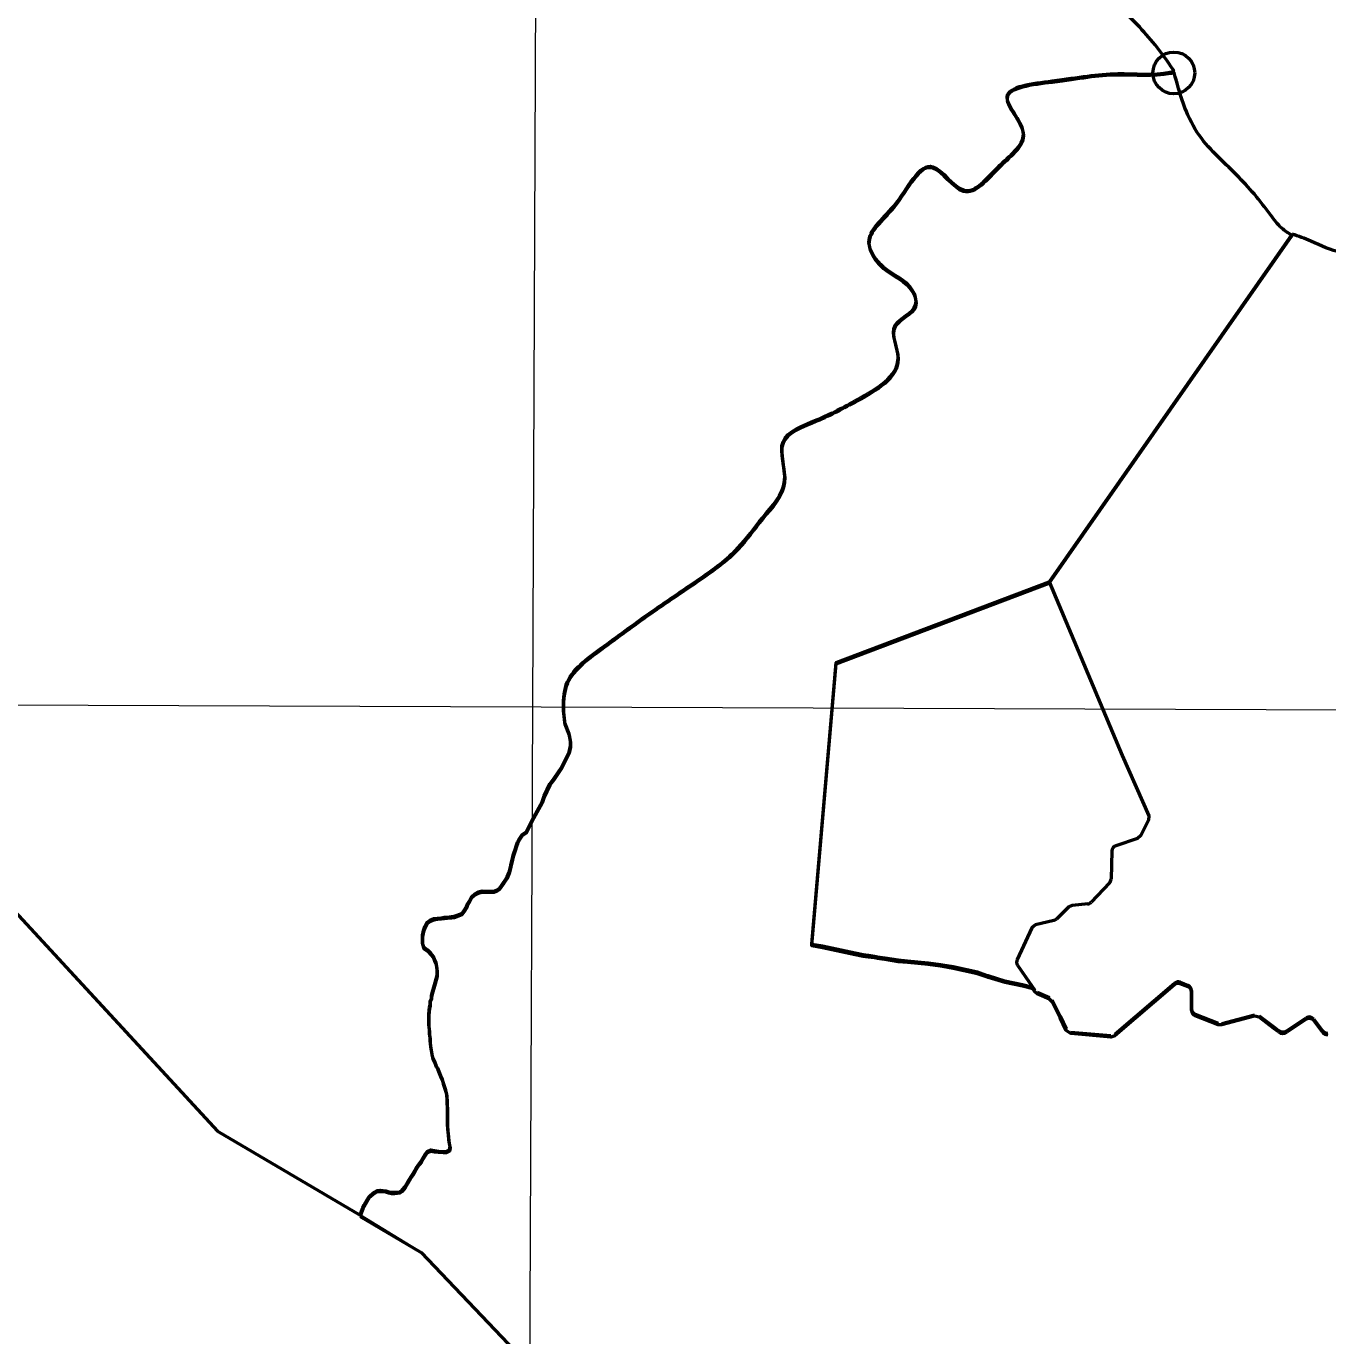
# Model space of a CAD drawing. Extents: x 553962 to 842807, y 8883888 to 9032388.
# Drawn here: x 805446 to 807783, y 9015138 to 9017490 of the extents above; entities that cross this region are included whole.
import ezdxf

# ---------------------------------------------------------------- set-up
doc = ezdxf.new("R2010")
doc.units = 0
doc.header["$LTSCALE"] = 150
doc.header["$PDMODE"] = 32
doc.header["$PDSIZE"] = 75
doc.layers.add('60', color=7, linetype='Continuous', lineweight=53)

msp = doc.modelspace()

# ---------------------------------------------------------------- linework, layer by layer
at = {"layer": '60', "lineweight": 13}
for p, q in [((807507, 9017408.8), (807506.3, 9017406)), ((807506.3, 9017406), (807507, 9017406.2)), ((796421, 9016303.4), (833189.7, 9016171))]:
    msp.add_line(p, q, dxfattribs=at)
at = {"layer": '60'}
for p, q in [((806410.4, 9016257.8), (806410.9, 9016257.9)), ((807460.8, 9016064.2), (807447, 9016036.3)), ((807441.2, 9016031.3), (807402.1, 9016018.2)), ((807395.2, 9016009.1), (807393.7, 9015957.9)), ((807395.2, 9016009.1), (807393.7, 9015957.9)), ((807391, 9015951.3), (807358, 9015916.7)), ((807391, 9015951.3), (807358, 9015916.7)), ((807317.9, 9015908.3), (807295.7, 9015886.5)), ((807351.7, 9015913.7), (807324, 9015911.1)), ((807291, 9015883.9), (807258.3, 9015876)), ((807251.6, 9015870.5), (807225, 9015813.9)), ((807225.8, 9015804), (807257, 9015758.6)), ((807225.8, 9015804), (807253.5, 9015763.7)), ((807400.6, 9015679.7), (807507.4, 9015771.3)), ((807517.5, 9015773), (807531.8, 9015767.5)), ((807531.8, 9015764.9), (807517.5, 9015770.4)), ((807261.1, 9015755.2), (807283, 9015745.4)), ((807538.2, 9015758.2), (807538.2, 9015724.9)), ((807538.2, 9015722.3), (807538.2, 9015755.6)), ((807544.5, 9015715.6), (807586.2, 9015699.4)), ((807592.4, 9015699.1), (807651.1, 9015714.5)), ((807709.1, 9015685.9), (807744.1, 9015709.1)), ((807744.1, 9015706.5), (807709.1, 9015683.3)), ((807757.7, 9015706.7), (807773.1, 9015685.9)), ((807773.1, 9015683.3), (807757.7, 9015704.1)), ((807321.4, 9015683.5), (807393.2, 9015677.3)), ((806047.8, 9015359.5), (806045.4, 9015352.3))]:
    msp.add_line(p, q, dxfattribs=at)
at = {"layer": '60', "lineweight": 13}
for points in [[(806388.7, 9024243.1), (806355.2, 9016267.6), (806323.4, 9009106.8)], [(807717.4, 9017114.6), (807718.1, 9017115.7), (807718.6, 9017116.6)], [(804468.8, 9016245.8), (805239, 9016101.7), (805789.7, 9015505.6), (806045.4, 9015355)], [(806045.4, 9015355), (806154.9, 9015287.8), (806708, 9014707), (807192.8, 9014512.1), (807263.2, 9014494.1), (807337.3, 9014488.6), (807419.5, 9014492.4), (807471.2, 9014498), (807531.2, 9014505.6), (807589.2, 9014513.4), (807627.4, 9014519.1), (807681.6, 9014528.1), (807732, 9014538.1), (807790.1, 9014552.2), (807854.7, 9014572), (807921.3, 9014599), (807961, 9014619.1), (808053.8, 9014678), (808285, 9014458.6), (808803.9, 9014236.9)]]:
    msp.add_lwpolyline(points, dxfattribs=at)
at = {"layer": '60'}
for points in [[(806958.5, 9015818.2), (806948.9, 9015819.5), (806934, 9015822.3), (806875.8, 9015835), (806856.3, 9015838.3), (806856.5, 9015839.2), (806900.4, 9016344.7), (807282.7, 9016489.5), (807718.1, 9017113.1), (807718.6, 9017114)], [(807718.1, 9017115.7), (807282.7, 9016492.1), (807413.5, 9016180.1)], [(806856.5, 9015841.8), (806900.4, 9016347.3), (807282.7, 9016492.1)], [(807282.7, 9016492.1), (807413.5, 9016180.1), (807461.2, 9016072)], [(806372.5, 9016097), (806376.2, 9016107.9), (806386.2, 9016129.5), (806393.4, 9016138.7), (806407.7, 9016159.8), (806421, 9016187), (806423.4, 9016197.6), (806423.3, 9016206.2), (806420.8, 9016219.1), (806412.9, 9016238.8), (806412.7, 9016244.7), (806410.9, 9016260.5), (806410.4, 9016260.4)], [(804468.8, 9016245.8), (805239, 9016101.7), (805789.7, 9015505.6), (806045.4, 9015355), (806047.8, 9015362.1)], [(806410.9, 9016257.9), (806412.7, 9016242), (806412.9, 9016236.2), (806420.8, 9016216.5), (806423.3, 9016203.6), (806423.4, 9016195), (806421, 9016184.4), (806407.7, 9016157.2), (806393.4, 9016136.1), (806386.2, 9016126.8), (806376.2, 9016105.3), (806372.5, 9016094.4), (806357.2, 9016067.5)], [(807413.5, 9016180.1), (807461.2, 9016072), (807460.8, 9016064.2), (807447, 9016036.3), (807441.2, 9016031.3), (807402.1, 9016018.2)], [(806196.3, 9015889.8), (806202.6, 9015890.2), (806209.4, 9015890.9), (806214.4, 9015891.7), (806227.9, 9015896.6), (806232.4, 9015902.3), (806236.5, 9015908.8), (806238.2, 9015913.8), (806241.8, 9015919.3), (806245.3, 9015926.5), (806251.3, 9015932), (806257.4, 9015935.2), (806264.4, 9015936.9), (806285.4, 9015936.8), (806291.4, 9015939.2), (806295.5, 9015942.1), (806298.8, 9015946.3), (806302.3, 9015951.3), (806305.2, 9015956), (806309.5, 9015962.2), (806312.9, 9015971), (806315.5, 9015979.8), (806316.9, 9015986), (806318.7, 9015992.7), (806320.5, 9016001), (806322.2, 9016006.4), (806324, 9016011.4), (806326.1, 9016019.4), (806328.1, 9016024.4), (806331.4, 9016031.4), (806336.6, 9016038.4), (806343.4, 9016043.4), (806357.2, 9016070.1), (806372.5, 9016097)], [(806357.2, 9016067.5), (806343.4, 9016040.7), (806336.6, 9016035.8), (806331.4, 9016028.8), (806328.1, 9016021.8), (806326.1, 9016016.8), (806324, 9016008.8), (806322.2, 9016003.8), (806320.5, 9015998.3), (806318.7, 9015990.1), (806316.9, 9015983.3), (806315.5, 9015977.2), (806312.9, 9015968.3), (806309.5, 9015959.6), (806305.2, 9015953.3), (806302.3, 9015948.6), (806298.8, 9015943.6), (806295.5, 9015939.5), (806291.4, 9015936.6), (806285.4, 9015934.2), (806264.4, 9015934.3), (806257.4, 9015932.6), (806251.3, 9015929.4), (806245.3, 9015923.9), (806241.8, 9015916.7), (806238.2, 9015911.2), (806236.5, 9015906.2), (806232.4, 9015899.7), (806227.9, 9015894), (806214.4, 9015889), (806209.4, 9015888.3), (806202.6, 9015887.6), (806196.3, 9015887.1)], [(807351.7, 9015913.7), (807324, 9015911.1), (807317.9, 9015908.3), (807295.7, 9015886.5)], [(806168.9, 9015697), (806169, 9015715.8), (806169.6, 9015722.8), (806170.1, 9015728), (806171.1, 9015733.3), (806171.6, 9015739.8), (806173.7, 9015744.5), (806173.9, 9015749.3), (806176.2, 9015758.5), (806178, 9015764.2), (806180, 9015772.5), (806181.8, 9015779.2), (806183.9, 9015786.2), (806183.9, 9015794.7), (806183.4, 9015800.2), (806182.2, 9015807.8), (806179, 9015814.3), (806177.3, 9015819.5), (806172.8, 9015825.1), (806167.1, 9015830.9), (806160.1, 9015835.9), (806157.3, 9015843.2), (806157.4, 9015849.4), (806157.7, 9015857.4), (806159.5, 9015866.2), (806161.5, 9015872.9), (806165.5, 9015880.4), (806172.1, 9015884.9), (806177.8, 9015887.3), (806184.3, 9015888.3), (806191.1, 9015888.8), (806196.3, 9015889.8)], [(806196.3, 9015887.1), (806191.1, 9015886.2), (806184.3, 9015885.7), (806177.8, 9015884.7), (806172.1, 9015882.3), (806165.5, 9015877.8), (806161.5, 9015870.3), (806159.5, 9015863.6), (806157.7, 9015854.8), (806157.4, 9015846.8), (806157.3, 9015840.6), (806160.1, 9015833.3), (806167.1, 9015828.2), (806172.8, 9015822.5), (806177.3, 9015816.9), (806179, 9015811.7), (806182.2, 9015805.1), (806183.4, 9015797.6), (806183.9, 9015792.1), (806183.9, 9015783.6), (806181.8, 9015776.6), (806180, 9015769.9), (806178, 9015761.6), (806176.2, 9015755.9), (806173.9, 9015746.6), (806173.7, 9015741.9), (806171.6, 9015737.1), (806171.1, 9015730.6), (806170.1, 9015725.4), (806169.6, 9015720.1), (806169, 9015713.1), (806168.9, 9015694.4)], [(807291, 9015883.9), (807258.3, 9015876), (807251.6, 9015870.5), (807225, 9015813.9)], [(806958.5, 9015820.8), (806948.9, 9015822.1), (806934, 9015825), (806875.8, 9015837.6), (806856.3, 9015840.9)], [(806971.8, 9015818.6), (806968.8, 9015819.3), (806958.5, 9015820.8)], [(806971.8, 9015816), (806968.8, 9015816.7), (806958.5, 9015818.2)], [(806987.3, 9015816.4), (806982.8, 9015817.1), (806974.2, 9015818.1), (806971.8, 9015818.6)], [(806987.3, 9015813.8), (806982.8, 9015814.5), (806974.2, 9015815.5), (806971.8, 9015816)], [(807028.5, 9015810.9), (807011.4, 9015812.6), (806987.3, 9015816.4)], [(807028.5, 9015808.3), (807011.4, 9015810), (806987.3, 9015813.8)], [(807091, 9015804), (807087.7, 9015804.5), (807065.1, 9015807.3), (807028.5, 9015810.9)], [(807091, 9015801.3), (807087.7, 9015801.9), (807065.1, 9015804.7), (807028.5, 9015808.3)], [(807173.1, 9015784.4), (807170.2, 9015785.3), (807153.8, 9015790.9), (807110.3, 9015800.6), (807091, 9015804)], [(807173.1, 9015781.8), (807170.2, 9015782.7), (807153.8, 9015788.3), (807110.3, 9015798), (807091, 9015801.3)], [(807253.5, 9015763.8), (807253.2, 9015763.8), (807234.7, 9015768.5), (807203, 9015775.2), (807173.1, 9015784.4)], [(807253.5, 9015761.1), (807253.2, 9015761.2), (807234.7, 9015765.9), (807203, 9015772.6), (807173.1, 9015781.8)], [(807507.4, 9015768.7), (807400.6, 9015677.1), (807393.2, 9015674.7), (807321.4, 9015680.9), (807313.3, 9015686.4), (807302, 9015709.4), (807287.9, 9015738), (807283, 9015742.7), (807261.1, 9015752.5), (807257, 9015756), (807253.5, 9015761.1), (807253.5, 9015761.1)], [(807287.9, 9015740.7), (807302, 9015712), (807313.3, 9015689.1)], [(806047.8, 9015362.1), (806050.3, 9015368.1), (806053.1, 9015373.1), (806057.9, 9015381.6), (806061.9, 9015388.5), (806069, 9015394.8), (806076.2, 9015399.2), (806081.5, 9015399.4), (806091.5, 9015398.6), (806097, 9015396.6), (806102, 9015395.8), (806107.5, 9015395.8), (806116.8, 9015396.8), (806121, 9015400), (806126.6, 9015406.2), (806129.1, 9015410.5), (806131.6, 9015415.7), (806136.6, 9015423.7), (806140.2, 9015428.9), (806144, 9015434.7), (806146, 9015439.7), (806149, 9015444.1), (806152, 9015448.1), (806155.5, 9015452.9), (806158.3, 9015457.1), (806162.1, 9015464.1), (806166.1, 9015469.3), (806172.4, 9015472), (806179.1, 9015470.8), (806186.4, 9015469.7), (806194.4, 9015469.2), (806200.2, 9015469.1), (806206.1, 9015472.4), (806207.2, 9015477.9), (806206.2, 9015482.9), (806205, 9015490.4), (806204.3, 9015498.4), (806203.8, 9015503.4), (806202.8, 9015509.4), (806202.6, 9015517.4), (806202.4, 9015525.9), (806202.5, 9015547.7), (806201.8, 9015556.5), (806201.6, 9015561.5), (806201.1, 9015571.2), (806199.2, 9015579), (806196.5, 9015588), (806194.7, 9015593.5), (806193.2, 9015598.8), (806190.3, 9015604.8), (806188.6, 9015609.6), (806184.8, 9015618.6), (806181.9, 9015623.9), (806180.1, 9015629.1), (806175.9, 9015638.2), (806174.9, 9015643.2), (806173.5, 9015650.2), (806172.5, 9015656.9), (806172, 9015662.2), (806171.6, 9015667), (806171.1, 9015674), (806170.4, 9015680.5), (806169.9, 9015686.7), (806169.4, 9015691.7), (806168.9, 9015697)], [(807694, 9015683.8), (807685.7, 9015690.2), (807659.7, 9015710.2), (807651.1, 9015711.9), (807592.4, 9015696.5), (807586.2, 9015696.8), (807544.5, 9015713)], [(807659.7, 9015712.8), (807685.7, 9015692.8), (807694, 9015686.4)], [(806168.9, 9015694.4), (806169.4, 9015689.1), (806169.9, 9015684.1), (806170.4, 9015677.8), (806171.1, 9015671.3), (806171.6, 9015664.3), (806172, 9015659.6), (806172.5, 9015654.3), (806173.5, 9015647.6), (806174.9, 9015640.6), (806175.9, 9015635.5), (806180.1, 9015626.5), (806181.9, 9015621.2), (806184.8, 9015616), (806188.6, 9015607), (806190.3, 9015602.2), (806193.2, 9015596.2), (806194.7, 9015590.9), (806196.5, 9015585.4), (806199.2, 9015576.4), (806201.1, 9015568.6), (806201.6, 9015558.8), (806201.8, 9015553.8), (806202.5, 9015545.1), (806202.4, 9015523.3), (806202.6, 9015514.8), (806202.8, 9015506.8), (806203.8, 9015500.8), (806204.3, 9015495.8), (806205, 9015487.8), (806206.2, 9015480.3), (806207.2, 9015475.2), (806206.1, 9015469.8), (806200.2, 9015466.5), (806194.4, 9015466.6), (806186.4, 9015467.1), (806179.1, 9015468.1), (806172.4, 9015469.4), (806166.1, 9015466.7), (806162.1, 9015461.5), (806158.3, 9015454.5), (806155.5, 9015450.2), (806152, 9015445.5), (806149, 9015441.5), (806146, 9015437), (806144, 9015432), (806140.2, 9015426.3), (806136.6, 9015421.1), (806131.6, 9015413.1), (806129.1, 9015407.8), (806126.6, 9015403.6), (806121, 9015397.4), (806116.8, 9015394.1), (806107.5, 9015393.2), (806102, 9015393.2), (806097, 9015394), (806091.5, 9015396), (806081.5, 9015396.8), (806076.2, 9015396.6), (806069, 9015392.1), (806061.9, 9015385.9), (806057.9, 9015378.9), (806053.1, 9015370.5), (806050.3, 9015365.5), (806047.8, 9015359.5)], [(806045.4, 9015352.3), (806154.9, 9015287.8), (806708, 9014707), (806708, 9014710.6)]]:
    msp.add_lwpolyline(points, dxfattribs=at)
at = {"layer": '60', "lineweight": 35}
for points in [[(804468.8, 9016245.8), (805239, 9016101.7), (805789.7, 9015505.6), (806034.9, 9015361.1)], [(806045.4, 9015355), (806154.9, 9015287.8), (806708, 9014707), (807192.8, 9014512.1), (807263.2, 9014494.1), (807337.3, 9014488.6), (807419.5, 9014492.4), (807471.2, 9014498), (807531.2, 9014505.6), (807589.2, 9014513.4), (807627.4, 9014519.1), (807681.6, 9014528.1), (807732, 9014538.1), (807790.1, 9014552.2), (807854.7, 9014572), (807921.3, 9014599), (807961, 9014619.1), (808053.8, 9014678), (808285, 9014458.6), (808803.9, 9014236.9)]]:
    msp.add_lwpolyline(points, dxfattribs=at)
at = {"layer": '60'}
for centre, radius, start, end in [((807405.2, 9016008.8), 10, 108.435, 178.2951), ((807405.2, 9016008.8), 10, 108.435, 178.2972), ((807383.7, 9015958.2), 10, 316.362, 358.2972), ((807350.7, 9015923.6), 10, 275.265, 316.362), ((807288.7, 9015893.6), 10, 283.5769, 314.5159), ((807288.7, 9015893.6), 10, 283.5769, 314.5159), ((807234.1, 9015809.6), 10, 154.8604, 214.4634), ((807513.9, 9015763.7), 10, 68.8857, 130.6118), ((807513.9, 9015761.1), 10, 68.8857, 130.6118), ((807528.2, 9015758.2), 10, 0, 68.8857), ((807528.2, 9015755.6), 10, 0, 68.8857), ((807548.2, 9015724.9), 10, 180, 248.8147), ((807548.2, 9015722.3), 10, 180, 248.8147), ((807749.6, 9015700.8), 10, 36.4557, 123.5827), ((807749.6, 9015698.2), 10, 36.4557, 123.5827), ((807701.9, 9015696.7), 13, 232.4737, 303.5815), ((807701.9, 9015694.1), 13, 232.4737, 303.5815), ((807781.1, 9015691.8), 10, 216.4557, 279.3086), ((807781.1, 9015689.2), 10, 216.4557, 279.3086)]:
    msp.add_arc(centre, radius, start, end, dxfattribs=at)
for points in [[(807507, 9017408.8), (807504.5, 9017412.6), (807445.1, 9017487.9), (807402, 9017531.3), (807338.7, 9017590.1), (807228.2, 9017638.8), (807139.2, 9017668.4), (807071.8, 9017687.8), (807008.2, 9017708.4), (806911.6, 9017731.7), (806821.2, 9017739.7), (806707.9, 9017745.2), (806651.8, 9017731.5), (806535.8, 9017716.7), (806439.1, 9017731.1), (806366.7, 9017759.4), (806299.4, 9017801.6), (806272.8, 9017822.1), (806226, 9017880.8), (806209.8, 9017947), (806193.7, 9018020.8), (806171.1, 9018083.2), (806120.7, 9018171.1), (806100.5, 9018206.8), (806058.8, 9018269.3), (806029.9, 9018325.4), (806001, 9018403.1), (805939, 9018475.8), (805922.5, 9018482.2), (805849.1, 9018565.2), (805785.8, 9018630.3), (805723.8, 9018690.3), (805650.3, 9018763.1), (805581.8, 9018801.6), (805487.8, 9018856.6)], [(806410.4, 9016260.4), (806415.7, 9016307.4), (806478.3, 9016372.7), (806564.6, 9016435.4), (806656, 9016498.1), (806723.9, 9016553), (806768.3, 9016607.9), (806807.5, 9016673.2), (806804.9, 9016743.7), (806865, 9016782.9), (806938.2, 9016819.5), (807011.3, 9016895.2), (807006.1, 9016952.7), (807042.7, 9016989.3), (807037.4, 9017015.4), (806985.2, 9017057.2), (806959.1, 9017101.6), (807003.5, 9017166.9), (807074, 9017237.5), (807128.9, 9017195.7), (807194.2, 9017240.1), (807236, 9017300.2), (807207.2, 9017362.9), (807288.2, 9017391.6), (807405.8, 9017404.7), (807499.8, 9017407.3), (807507, 9017408.8)], [(807507, 9017406.2), (807499.8, 9017404.7), (807405.8, 9017402.1), (807288.2, 9017389), (807207.2, 9017360.3), (807236, 9017297.6), (807194.2, 9017237.5), (807128.9, 9017193.1), (807074, 9017234.9), (807003.5, 9017164.3), (806959.1, 9017099), (806985.2, 9017054.6), (807037.4, 9017012.8), (807042.7, 9016986.7), (807006.1, 9016950.1), (807011.3, 9016892.6), (806938.2, 9016816.9), (806865, 9016780.3), (806804.9, 9016741.1), (806807.5, 9016670.6), (806768.3, 9016605.2), (806723.9, 9016550.4), (806656, 9016495.5), (806564.6, 9016432.8), (806478.3, 9016370.1), (806415.7, 9016304.8), (806410.4, 9016257.8)], [(807718.6, 9017114), (807700.3, 9017126.9), (807680, 9017151.1), (807619.3, 9017222.6), (807548.4, 9017299.2), (807507, 9017406.2)], [(808449.3, 9017162), (808347.5, 9017184.1), (808233, 9017204.9), (808145.1, 9017198.9), (807957.5, 9017129.7), (807916.6, 9017105.7), (807852.9, 9017090.7), (807807, 9017084.5), (807752.3, 9017103.8), (807718.6, 9017116.6)]]:
    msp.add_spline(points, degree=3, dxfattribs=at)
at = {"layer": '60', "lineweight": 13}
for points in [[(805487.8, 9018856.6), (805581.8, 9018801.6), (805650.3, 9018763.1), (805723.8, 9018690.3), (805785.8, 9018630.3), (805849.1, 9018565.2), (805922.5, 9018482.2), (805939, 9018475.8), (806001, 9018403.1), (806029.9, 9018325.4), (806058.8, 9018269.3), (806100.5, 9018206.8), (806120.7, 9018171.1), (806171.1, 9018083.2), (806193.7, 9018020.8), (806209.8, 9017947), (806226, 9017880.8), (806272.8, 9017822.1), (806299.4, 9017801.6), (806366.7, 9017759.4), (806439.1, 9017731.1), (806535.8, 9017716.7), (806651.8, 9017731.5), (806707.9, 9017745.2), (806821.2, 9017739.7), (806911.6, 9017731.7), (807008.2, 9017708.4), (807071.8, 9017687.8), (807139.2, 9017668.4), (807228.2, 9017638.8), (807338.7, 9017590.1), (807402, 9017531.3), (807445.1, 9017487.9), (807504.5, 9017412.6), (807507, 9017408.8)], [(807507, 9017406.2), (807548.4, 9017299.2), (807619.3, 9017222.6), (807680, 9017151.1), (807700.3, 9017126.9), (807717.4, 9017114.6)], [(807718.6, 9017116.6), (807752.3, 9017103.8), (807807, 9017084.5), (807852.9, 9017090.7), (807916.6, 9017105.7), (807957.5, 9017129.7), (808145.1, 9017198.9), (808233, 9017204.9), (808347.5, 9017184.1), (808449.3, 9017162)]]:
    msp.add_spline(points, degree=3, dxfattribs=at)
at = {"layer": '60'}
msp.add_point((807506.3, 9017406), dxfattribs=at)

doc.saveas('drawing.dxf')
